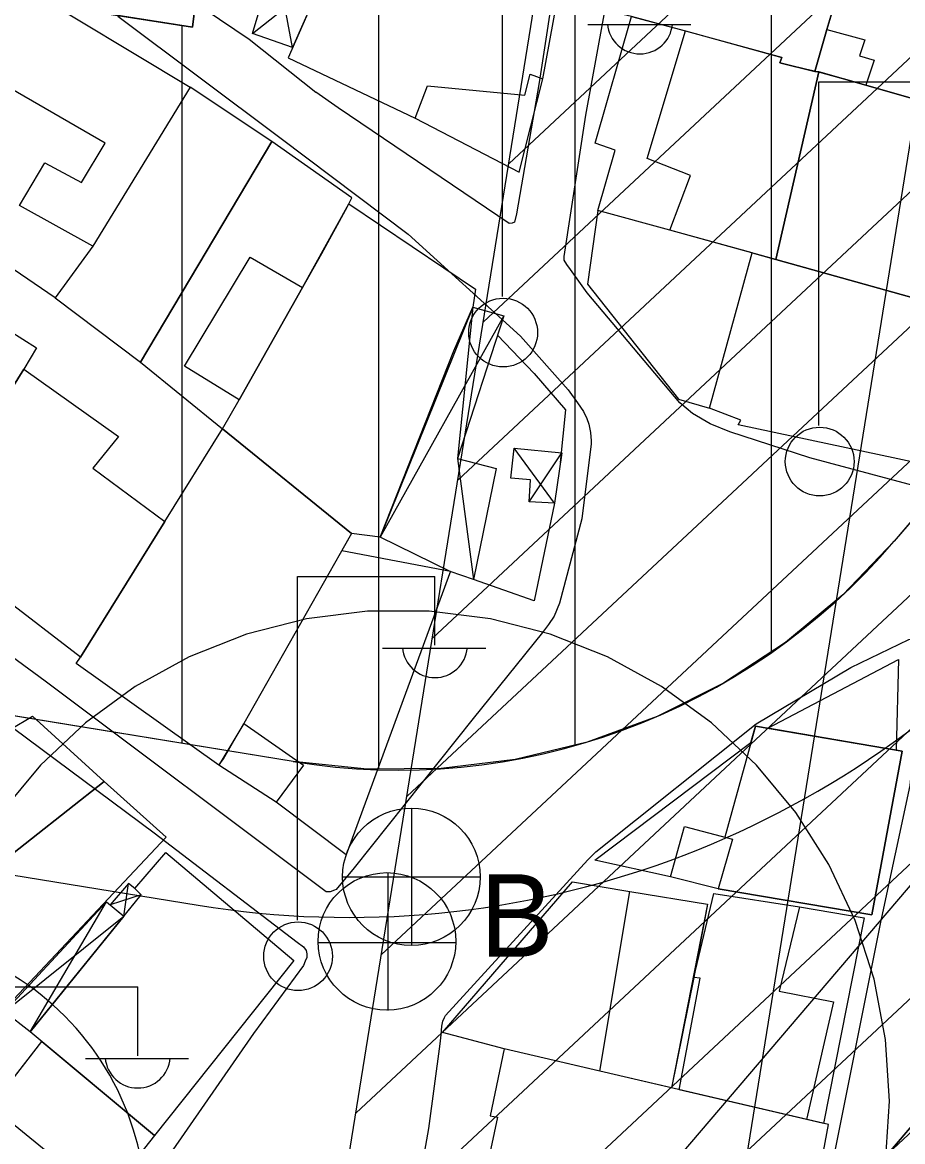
# Model space of a CAD drawing. Extents: x 417997 to 421451, y 4451742 to 4455216.
# Drawn here: x 419524.6 to 419569.5, y 4453173.3 to 4453230.3 of the extents above; entities that cross this region are included whole.
import ezdxf

# ---------------------------------------------------------------- set-up
doc = ezdxf.new("R2010")
doc.units = 0
for name, color, linetype in [('ADA', 7, 'Continuous'), ('ADAKENARI', 7, 'Continuous'), ('B_Mesken', 7, 'Continuous'), ('B_Sundurma', 7, 'Continuous'), ('B_Teras', 7, 'Continuous'), ('KALDIRIM', 7, 'Continuous'), ('KD_KAV_25', 7, 'Continuous'), ('PL_AYA_PARK_DINLENME', 7, 'Continuous'), ('PL_KON_MEV_350', 7, 'Continuous'), ('S_Elektrik_Diregi', 7, 'Continuous'), ('S_Rogar_Kapagi', 7, 'Continuous'), ('S_Rogar_Kapagi_Buski', 7, 'Continuous'), ('Sinir_Tel_bir_taraf', 7, 'Continuous'), ('TA_ENH_154', 7, 'Continuous'), ('TA_ENH_KORUMA', 7, 'Continuous'), ('TA_ENH_TARAMA', 7, 'Continuous'), ('TR_ORTAYOGUNKONUT', 7, 'Continuous'), ('Yol_Sose', 7, 'Continuous')]:
    doc.layers.add(name, color=color, linetype=linetype)

msp = doc.modelspace()

# ---------------------------------------------------------------- linework, layer by layer
at = {"layer": 'ADA'}
for p, q in [((419533.301, 4453230.038), (419538.271, 4453270.354)), ((419533.301, 4453230.038), (419538.271, 4453270.354)), ((419473.655, 4453239.427), (419533.301, 4453230.038)), ((419473.655, 4453239.427), (419533.301, 4453230.038))]:
    msp.add_line(p, q, dxfattribs=at)
at = {"layer": 'ADAKENARI'}
for p, q in [((419660.82, 4453311.511), (419569.02, 4453203.864)), ((419660.82, 4453311.511), (419569.02, 4453203.864)), ((419538.425, 4453192.648), (419256.318, 4453238.725)), ((419538.425, 4453192.648), (419256.318, 4453238.725)), ((419512.36, 4453106.601), (419622.453, 4453235.699)), ((419512.36, 4453106.601), (419622.453, 4453235.699))]:
    msp.add_line(p, q, dxfattribs=at)
msp.add_arc((419543.773, 4453225.394), 33.18, 260.7236, 319.5427, dxfattribs=at)
msp.add_arc((419543.773, 4453225.394), 33.18, 260.7236, 319.5427, dxfattribs=at)
at = {"layer": 'B_Mesken'}
for points in [[(419556.974, 4453240.569), (419565.951, 4453238.036), (419564.471, 4453231.882), (419566.051, 4453231.466), (419565.589, 4453229.922), (419564.99, 4453227.792), (419563.204, 4453228.227), (419563.299, 4453228.508), (419558.287, 4453229.883), (419555.644, 4453230.589), (419554.988, 4453230.739)], [(419540.159, 4453233.016), (419538.167, 4453228.492), (419544.634, 4453225.412), (419549.936, 4453222.669), (419551.143, 4453227.419), (419551.845, 4453231.303), (419543.917, 4453232.452)], [(419519.235, 4453223.224), (419522.08, 4453228.035), (419524.541, 4453232.196), (419533.192, 4453226.992), (419528.228, 4453218.901), (419526.311, 4453216.27), (419518.219, 4453221.774), (419519.235, 4453223.224)], [(419566.051, 4453231.466), (419566.303, 4453232.411), (419575.956, 4453229.86), (419574.803, 4453225.028), (419567.579, 4453227.092), (419565.191, 4453227.77), (419564.99, 4453227.792), (419565.589, 4453229.922)], [(419553.929, 4453220.709), (419554.823, 4453223.783), (419553.794, 4453224.147), (419555.644, 4453230.589), (419558.4, 4453229.852), (419563.299, 4453228.508), (419563.204, 4453228.227), (419564.99, 4453227.792), (419565.191, 4453227.77), (419562.995, 4453218.218), (419557.603, 4453219.716)], [(419574.803, 4453225.028), (419572.728, 4453215.504), (419562.995, 4453218.218), (419565.191, 4453227.77), (419567.579, 4453227.092)], [(419526.311, 4453216.27), (419530.661, 4453212.978), (419537.338, 4453224.226), (419533.192, 4453226.992), (419528.228, 4453218.901)], [(419530.661, 4453212.978), (419534.835, 4453209.583), (419535.678, 4453211.076), (419539.882, 4453218.528), (419541.186, 4453220.921), (419541.413, 4453221.363), (419537.338, 4453224.226)], [(419534.835, 4453209.583), (419535.678, 4453211.076), (419538.9, 4453216.786), (419541.253, 4453221.052), (419547.709, 4453216.707), (419547.565, 4453215.785), (419542.86, 4453204.079), (419541.392, 4453204.259)], [(419553.929, 4453220.709), (419553.409, 4453216.952), (419558.035, 4453211.105), (419559.619, 4453210.651), (419561.787, 4453218.554), (419557.603, 4453219.716)], [(419516.987, 4453219.01), (419525.368, 4453213.71), (419524.724, 4453212.625), (419519.469, 4453204.208), (419519.056, 4453203.563), (419511.251, 4453209.614), (419511.851, 4453210.439), (419511.635, 4453210.685), (419515.67, 4453216.917)], [(419562.995, 4453218.218), (419572.728, 4453215.504), (419571.034, 4453207.674), (419561.079, 4453209.795), (419561.217, 4453210.037), (419559.619, 4453210.651), (419561.787, 4453218.554), (419562.995, 4453218.218)], [(419524.724, 4453212.625), (419529.538, 4453209.207), (419528.229, 4453207.583), (419531.898, 4453204.869), (419527.594, 4453197.97), (419519.469, 4453204.208)], [(419540.902, 4453203.393), (419546.428, 4453202.349), (419541.129, 4453187.9), (419537.562, 4453190.571), (419534.643, 4453192.462), (419527.373, 4453197.646), (419527.594, 4453197.97), (419531.898, 4453204.869), (419534.835, 4453209.583), (419541.392, 4453204.259)], [(419569.116, 4453193.23), (419562.593, 4453194.341), (419569.244, 4453197.838)], [(419524.022, 4453194.281), (419525.149, 4453194.958), (419528.803, 4453191.625), (419523.248, 4453187.244), (419518.618, 4453183.565), (419514.322, 4453187.746), (419516.679, 4453189.41), (419519.695, 4453191.545), (419519.941, 4453191.682), (419524.022, 4453194.281)], [(419557.637, 4453186.774), (419553.779, 4453187.624), (419561.732, 4453193.626), (419561.96, 4453194.449), (419569.424, 4453193.177), (419567.876, 4453184.839), (419560.06, 4453186.167)], [(419528.803, 4453191.625), (419531.967, 4453188.805), (419523.67, 4453179.973), (419518.936, 4453183.817), (419523.248, 4453187.244)], [(419531.373, 4453173.606), (419525.039, 4453178.877), (419530.687, 4453185.868), (419530.361, 4453186.177), (419531.944, 4453188.02), (419538.464, 4453182.513)], [(419554.037, 4453176.878), (419549.176, 4453178.013), (419546.022, 4453178.856), (419552.646, 4453186.526), (419555.57, 4453186.034), (419559.516, 4453185.386), (419557.691, 4453176.025)], [(419564.197, 4453185.252), (419567.495, 4453184.689), (419565.42, 4453174.22), (419564.563, 4453174.42), (419558.085, 4453175.933), (419559.147, 4453181.622), (419558.819, 4453181.645), (419559.843, 4453185.928)], [(419528.819, 4453170.375), (419523.44, 4453162.865), (419517.473, 4453167.415), (419520.768, 4453171.605), (419519.838, 4453172.27), (419522.511, 4453176.113), (419523.362, 4453175.48), (419525.625, 4453178.39), (419531.373, 4453173.606)], [(419558.232, 4453161.062), (419563.077, 4453160.128), (419565.677, 4453174.16), (419549.176, 4453178.013), (419548.459, 4453174.6), (419548.823, 4453174.539), (419546.523, 4453163.696), (419552.162, 4453162.561), (419552.129, 4453162.392)]]:
    msp.add_lwpolyline(points, close=True, dxfattribs=at)
at = {"layer": 'B_Sundurma'}
for p, q in [((419538.398, 4453229.017), (419537.536, 4453233.67)), ((419536.36, 4453229.72), (419539.976, 4453232.6)), ((419547.565, 4453215.785), (419546.787, 4453208.081)), ((419549.153, 4453215.347), (419542.86, 4453204.079)), ((419551.726, 4453205.801), (419549.683, 4453208.613)), ((419546.787, 4453208.081), (419547.611, 4453201.912)), ((419550.434, 4453205.882), (419552.097, 4453208.368)), ((419529.803, 4453184.774), (419530.036, 4453186.436)), ((419530.687, 4453185.868), (419529.103, 4453185.352)), ((419525.039, 4453178.877), (419528.922, 4453185.503)), ((419523.733, 4453179.901), (419529.803, 4453184.774))]:
    msp.add_line(p, q, dxfattribs=at)
for points in [[(419538.398, 4453229.017), (419536.36, 4453229.72), (419537.536, 4453233.67), (419539.976, 4453232.6)], [(419547.565, 4453215.785), (419549.153, 4453215.347), (419546.787, 4453208.081), (419548.755, 4453207.577), (419547.611, 4453201.912), (419546.425, 4453202.33), (419542.86, 4453204.079), (419546.613, 4453213.565)], [(419551.726, 4453205.801), (419550.434, 4453205.882), (419550.505, 4453206.998), (419549.508, 4453207.076), (419549.683, 4453208.613), (419552.097, 4453208.368)], [(419529.803, 4453184.774), (419530.687, 4453185.868), (419530.687, 4453185.868), (419530.361, 4453186.177), (419530.036, 4453186.436), (419529.103, 4453185.352)], [(419525.039, 4453178.877), (419523.733, 4453179.901), (419528.922, 4453185.503), (419529.803, 4453184.774)]]:
    msp.add_lwpolyline(points, close=True, dxfattribs=at)
at = {"layer": 'B_Teras'}
for points in [[(419540.159, 4453233.016), (419538.167, 4453228.492), (419544.634, 4453225.412), (419545.272, 4453227.055), (419550.213, 4453226.591), (419550.493, 4453227.644), (419551.143, 4453227.419), (419551.845, 4453231.303), (419543.917, 4453232.452)], [(419522.08, 4453228.035), (419524.541, 4453232.196), (419533.192, 4453226.992), (419528.228, 4453218.901), (419524.493, 4453220.965), (419525.785, 4453223.138), (419527.648, 4453222.136), (419528.854, 4453224.138)], [(419556.456, 4453223.366), (419558.4, 4453229.852), (419563.299, 4453228.508), (419563.286, 4453228.469), (419563.204, 4453228.227), (419563.673, 4453228.113), (419565.191, 4453227.77), (419562.995, 4453218.218), (419557.603, 4453219.716), (419558.658, 4453222.49)], [(419565.364, 4453227.701), (419564.99, 4453227.792), (419565.589, 4453229.922), (419567.533, 4453229.403), (419567.255, 4453228.585), (419568, 4453228.366), (419567.579, 4453227.092)], [(419535.678, 4453211.076), (419532.89, 4453212.785), (419536.241, 4453218.327), (419538.9, 4453216.786)], [(419534.835, 4453209.583), (419541.392, 4453204.259), (419535.923, 4453194.589), (419534.643, 4453192.462), (419527.373, 4453197.646), (419527.594, 4453197.97), (419531.898, 4453204.869)], [(419535.923, 4453194.589), (419538.95, 4453192.47), (419537.562, 4453190.571), (419534.643, 4453192.462), (419534.88, 4453192.79)], [(419560.06, 4453186.167), (419567.876, 4453184.839), (419569.424, 4453193.177), (419561.96, 4453194.449), (419560.397, 4453188.795), (419560.784, 4453188.69)], [(419557.637, 4453186.774), (419558.346, 4453189.348), (419560.784, 4453188.69), (419560.06, 4453186.167)], [(419554.037, 4453176.878), (419555.57, 4453186.034), (419559.516, 4453185.386), (419558.819, 4453181.645), (419557.691, 4453176.025)], [(419564.563, 4453174.42), (419558.085, 4453175.933), (419559.147, 4453181.622), (419558.819, 4453181.645), (419559.843, 4453185.928), (419564.197, 4453185.252), (419563.159, 4453180.96), (419565.925, 4453180.411)], [(419531.373, 4453173.606), (419528.819, 4453170.375), (419523.05, 4453175.079), (419525.625, 4453178.39)]]:
    msp.add_lwpolyline(points, close=True, dxfattribs=at)
at = {"layer": 'KALDIRIM'}
for p, q in [((419505.727, 4453111.152), (419625.6, 4453251.718)), ((419505.727, 4453111.152), (419625.6, 4453251.718)), ((419389.848, 4453208.809), (419533.584, 4453185.332)), ((419389.848, 4453208.809), (419533.584, 4453185.332))]:
    msp.add_line(p, q, dxfattribs=at)
for centre, radius, start, end in [((419541.251, 4453232.273), 47.563, 260.7236, 319.5427), ((419541.251, 4453232.273), 47.563, 260.7236, 319.5427), ((419516.778, 4453169.672), 14.165, 331.5469, 80.7236), ((419516.778, 4453169.672), 14.165, 331.5469, 80.7236)]:
    msp.add_arc(centre, radius, start, end, dxfattribs=at)
at = {"layer": 'KD_KAV_25'}
for p, q in [((419542.214, 4453200.306), (419539.099, 4453199.913)), ((419542.214, 4453200.306), (419539.099, 4453199.913)), ((419545.353, 4453200.306), (419542.214, 4453200.306)), ((419545.353, 4453200.306), (419542.214, 4453200.306)), ((419548.468, 4453199.913), (419545.353, 4453200.306)), ((419548.468, 4453199.913), (419545.353, 4453200.306)), ((419539.099, 4453199.913), (419536.058, 4453199.132)), ((419539.099, 4453199.913), (419536.058, 4453199.132)), ((419551.509, 4453199.132), (419548.468, 4453199.913)), ((419551.509, 4453199.132), (419548.468, 4453199.913)), ((419536.058, 4453199.132), (419533.139, 4453197.976)), ((419536.058, 4453199.132), (419533.139, 4453197.976)), ((419554.428, 4453197.976), (419551.509, 4453199.132)), ((419554.428, 4453197.976), (419551.509, 4453199.132)), ((419533.139, 4453197.976), (419530.388, 4453196.464)), ((419533.139, 4453197.976), (419530.388, 4453196.464)), ((419557.179, 4453196.464), (419554.428, 4453197.976)), ((419557.179, 4453196.464), (419554.428, 4453197.976)), ((419530.388, 4453196.464), (419527.848, 4453194.618)), ((419530.388, 4453196.464), (419527.848, 4453194.618)), ((419559.719, 4453194.618), (419557.179, 4453196.464)), ((419559.719, 4453194.618), (419557.179, 4453196.464)), ((419527.848, 4453194.618), (419525.559, 4453192.469)), ((419527.848, 4453194.618), (419525.559, 4453192.469)), ((419562.008, 4453192.469), (419559.719, 4453194.618)), ((419562.008, 4453192.469), (419559.719, 4453194.618)), ((419525.559, 4453192.469), (419523.558, 4453190.05)), ((419525.559, 4453192.469), (419523.558, 4453190.05)), ((419564.009, 4453190.05), (419562.008, 4453192.469)), ((419564.009, 4453190.05), (419562.008, 4453192.469)), ((419565.691, 4453187.399), (419564.009, 4453190.05)), ((419565.691, 4453187.399), (419564.009, 4453190.05)), ((419567.028, 4453184.559), (419565.691, 4453187.399)), ((419567.028, 4453184.559), (419565.691, 4453187.399)), ((419567.998, 4453181.573), (419567.028, 4453184.559)), ((419567.998, 4453181.573), (419567.028, 4453184.559)), ((419568.586, 4453178.489), (419567.998, 4453181.573)), ((419568.586, 4453178.489), (419567.998, 4453181.573)), ((419568.783, 4453175.356), (419568.586, 4453178.489)), ((419568.783, 4453175.356), (419568.586, 4453178.489)), ((419568.586, 4453172.222), (419568.783, 4453175.356)), ((419568.586, 4453172.222), (419568.783, 4453175.356))]:
    msp.add_line(p, q, dxfattribs=at)
at = {"layer": 'PL_AYA_PARK_DINLENME'}
msp.add_lwpolyline([(419472.551, 4453274.22), (419538.271, 4453270.354), (419533.301, 4453230.038), (419473.655, 4453239.427)], close=True, dxfattribs=at)
msp.add_lwpolyline([(419472.551, 4453274.22), (419538.271, 4453270.354), (419533.301, 4453230.038), (419473.655, 4453239.427)], close=True, dxfattribs=at)
at = {"layer": 'PL_KON_MEV_350'}
for points in [[(419660.82, 4453311.511), (419569.02, 4453203.864), (419566.405, 4453201.13), (419563.496, 4453198.712), (419560.331, 4453196.641), (419556.951, 4453194.943), (419553.4, 4453193.641), (419549.723, 4453192.751), (419545.969, 4453192.286), (419542.186, 4453192.252), (419538.425, 4453192.648), (419256.318, 4453238.725)], [(419473.655, 4453239.427), (419533.301, 4453230.038), (419538.271, 4453270.354)], [(419823.627, 4453240.148), (419822.565, 4453223.702), (419795.483, 4453226.221), (419799.027, 4453156.869), (419756.504, 4453159.4), (419758.023, 4453124.471), (419816.158, 4453124.471), (419809.709, 4453024.608), (419799.347, 4453012.271), (419707.401, 4453034.871), (419706.895, 4453052.588), (419682.596, 4453052.082), (419684.115, 4453033.858), (419707.401, 4453034.871), (419799.347, 4453012.271), (419560.39, 4452954.317), (419542.266, 4452957.376), (419468.571, 4453004.865), (419464.929, 4453019.074), (419512.36, 4453106.601), (419622.453, 4453235.699), (419667.916, 4453224.196), (419710.945, 4453222.677), (419709.932, 4453261.656)]]:
    msp.add_lwpolyline(points, dxfattribs=at)
at = {"layer": 'S_Elektrik_Diregi'}
for p, q in [((419549.081, 4453216.329), (419549.081, 4453233.829)), ((419553.421, 4453230.189), (419558.671, 4453230.189)), ((419565.194, 4453209.762), (419565.194, 4453227.262)), ((419565.194, 4453227.262), (419572.194, 4453227.262)), ((419538.64, 4453184.567), (419538.64, 4453202.067)), ((419538.64, 4453202.067), (419545.64, 4453202.067)), ((419545.64, 4453198.567), (419545.64, 4453202.067)), ((419542.98, 4453198.427), (419548.23, 4453198.427)), ((419523.512, 4453181.169), (419530.512, 4453181.169)), ((419530.512, 4453177.669), (419530.512, 4453181.169)), ((419527.852, 4453177.529), (419533.102, 4453177.529))]:
    msp.add_line(p, q, dxfattribs=at)
for centre in [(419549.117, 4453214.494), (419565.23, 4453207.926), (419538.676, 4453182.731)]:
    msp.add_circle(centre, 1.75, dxfattribs=at)
for centre in [(419556.082, 4453230.342), (419545.641, 4453198.579), (419530.513, 4453177.682)]:
    msp.add_arc(centre, 1.658, 184.8384, 355.1464, dxfattribs=at)
at = {"layer": 'S_Rogar_Kapagi'}
for p, q in [((419543.256, 4453179.962), (419543.256, 4453186.962)), ((419539.686, 4453183.427), (419546.687, 4453183.427))]:
    msp.add_line(p, q, dxfattribs=at)
msp.add_circle((419543.203, 4453183.49), 3.5, dxfattribs=at)
at = {"layer": 'S_Rogar_Kapagi_Buski'}
for p, q in [((419544.443, 4453190.274), (419544.443, 4453183.274)), ((419540.943, 4453186.774), (419547.943, 4453186.774))]:
    msp.add_line(p, q, dxfattribs=at)
msp.add_circle((419544.443, 4453186.774), 3.5, dxfattribs=at)
at = {"layer": 'Sinir_Tel_bir_taraf'}
for points in [[(419548.833, 4453214.363), (419550.687, 4453212.412), (419552.294, 4453210.556), (419552.026, 4453207.876)], [(419551.726, 4453205.801), (419550.697, 4453200.839), (419547.611, 4453201.912)]]:
    msp.add_lwpolyline(points, dxfattribs=at)
at = {"layer": 'TA_ENH_154'}
msp.add_lwpolyline([(421244.229, 4452871.733), (420603.453, 4452866.932), (420104.111, 4452747.147), (419709.07, 4452649.72), (419353.297, 4452559.565), (419284.532, 4452601.288), (419287.681, 4452599.871), (419484.079, 4452691.722), (419833.947, 4454863.938), (419862.826, 4455014.236)], dxfattribs=at)
msp.add_lwpolyline([(421244.229, 4452871.733), (420603.453, 4452866.932), (420104.111, 4452747.147), (419709.07, 4452649.72), (419353.297, 4452559.565), (419284.532, 4452601.288), (419287.681, 4452599.871), (419484.079, 4452691.722), (419833.947, 4454863.938), (419862.826, 4455014.236)], dxfattribs=at)
at = {"layer": 'TA_ENH_KORUMA'}
msp.add_line((419466.015, 4452705.355), (419814.248, 4454867.416), dxfattribs=at)
msp.add_line((419466.015, 4452705.355), (419814.248, 4454867.416), dxfattribs=at)
at = {"layer": 'TA_ENH_TARAMA'}
for p, q in [((419549.401, 4453223.088), (419597.101, 4453267.667)), ((419549.401, 4453223.088), (419597.101, 4453267.667)), ((419548.103, 4453215.031), (419595.803, 4453259.61)), ((419548.103, 4453215.031), (419595.803, 4453259.61)), ((419546.806, 4453206.974), (419594.505, 4453251.553)), ((419546.806, 4453206.974), (419594.505, 4453251.553)), ((419545.508, 4453198.917), (419593.208, 4453243.496)), ((419545.508, 4453198.917), (419593.208, 4453243.496)), ((419544.21, 4453190.86), (419591.91, 4453235.438)), ((419544.21, 4453190.86), (419591.91, 4453235.438)), ((419542.913, 4453182.803), (419590.612, 4453227.381)), ((419542.913, 4453182.803), (419590.612, 4453227.381)), ((419541.615, 4453174.746), (419589.315, 4453219.324)), ((419541.615, 4453174.746), (419589.315, 4453219.324)), ((419540.317, 4453166.688), (419588.017, 4453211.267)), ((419540.317, 4453166.688), (419588.017, 4453211.267)), ((419539.02, 4453158.631), (419586.719, 4453203.21)), ((419539.02, 4453158.631), (419586.719, 4453203.21)), ((419537.722, 4453150.574), (419585.421, 4453195.153)), ((419537.722, 4453150.574), (419585.421, 4453195.153)), ((419536.424, 4453142.517), (419584.124, 4453187.096)), ((419536.424, 4453142.517), (419584.124, 4453187.096))]:
    msp.add_line(p, q, dxfattribs=at)
at = {"layer": 'TR_ORTAYOGUNKONUT'}
for p, q in [((419562.78, 4453198.243), (419562.78, 4453317.754)), ((419562.78, 4453198.243), (419562.78, 4453317.754)), ((419552.78, 4453193.491), (419552.78, 4453308.464)), ((419552.78, 4453193.491), (419552.78, 4453308.464)), ((419542.78, 4453192.257), (419542.78, 4453305.767)), ((419542.78, 4453192.257), (419542.78, 4453305.767)), ((419532.78, 4453193.57), (419532.78, 4453230.12)), ((419532.78, 4453193.57), (419532.78, 4453230.12))]:
    msp.add_line(p, q, dxfattribs=at)
at = {"layer": 'Yol_Sose'}
for points in [[(419563.463, 4453300.177), (419559.701, 4453283.934), (419557.351, 4453270.233), (419555.188, 4453255.385), (419553.575, 4453244.368), (419550.952, 4453227.227), (419549.789, 4453220.538), (419549.689, 4453220.111), (419549.575, 4453220.06), (419549.42, 4453220.049), (419540.71, 4453225.942), (419539.587, 4453226.741)], [(419489.105, 4453245.729), (419489.021, 4453244.027), (419489.098, 4453243.775), (419489.275, 4453243.584), (419489.477, 4453243.493), (419489.911, 4453243.453), (419495.084, 4453242.776), (419503.853, 4453241.907), (419507.37, 4453241.615), (419510.317, 4453241.317), (419514.011, 4453240.725), (419518.25, 4453239.753), (419520.423, 4453239.039), (419522.265, 4453238.161), (419527.228, 4453235.499), (419536.195, 4453229.429)], [(419577.288, 4453235.516), (419575.716, 4453227.461), (419573.269, 4453216.6), (419571.421, 4453207.534), (419571.178, 4453206.549), (419571.105, 4453206.477), (419570.934, 4453206.448), (419570.934, 4453206.448), (419564.728, 4453208.106), (419560.649, 4453209.432), (419559.658, 4453209.839), (419558.75, 4453210.372), (419558.11, 4453210.918), (419553.387, 4453216.509), (419552.542, 4453217.703), (419552.357, 4453217.962), (419552.229, 4453218.186), (419552.215, 4453218.364), (419553.319, 4453225.573), (419555.915, 4453239.786)], [(419529.505, 4453230.603), (419537.819, 4453224.378), (419544.281, 4453219.51), (419549.994, 4453214.312), (419552.424, 4453211.571), (419552.907, 4453210.921), (419553.21, 4453210.466), (419553.384, 4453210.125), (419553.481, 4453209.835), (419553.561, 4453209.4), (419553.594, 4453208.983), (419553.6, 4453208.827)], [(419536.195, 4453229.429), (419539.587, 4453226.741)], [(419553.6, 4453208.827), (419553.116, 4453205.01), (419551.977, 4453200.71), (419551.714, 4453200.049), (419551.428, 4453199.627), (419551.116, 4453199.225), (419547.587, 4453194.844), (419541.526, 4453187.23), (419540.617, 4453186.14), (419540.527, 4453186.096), (419540.308, 4453186.02), (419540.207, 4453186.005), (419540.104, 4453186.021), (419525.796, 4453196.748), (419512.208, 4453206.724), (419502.553, 4453214.797), (419497.293, 4453218.97), (419494.761, 4453220.718), (419491.989, 4453222.677), (419491.171, 4453223.144), (419490.215, 4453223.588), (419488.45, 4453224.084), (419483.548, 4453225.193), (419476.422, 4453226.721)], [(419545.961, 4453178.73), (419545.999, 4453179.174), (419546.045, 4453179.421), (419546.124, 4453179.62), (419546.177, 4453179.717), (419553.431, 4453187.65), (419553.838, 4453188.05), (419562.003, 4453194.576), (419566.809, 4453197.441), (419569.762, 4453198.858), (419569.919, 4453198.892), (419570.054, 4453198.879), (419570.114, 4453198.824), (419570.229, 4453198.607), (419570.229, 4453198.607), (419570.146, 4453194.75), (419569.822, 4453191.428), (419568.323, 4453184.467), (419565.657, 4453171.132)], [(419519.863, 4453197.561), (419531.349, 4453189.018), (419538.628, 4453183.458), (419538.946, 4453183.208), (419539.088, 4453183.034), (419539.124, 4453182.854), (419539.117, 4453182.704), (419539.115, 4453182.672), (419539.045, 4453182.476), (419538.952, 4453182.263), (419536.414, 4453178.807), (419531.268, 4453171.383), (419524.784, 4453162.204), (419524.336, 4453161.523)], [(419541.633, 4453155.025), (419543.719, 4453164.821), (419545.336, 4453173.954), (419545.903, 4453178.27), (419545.961, 4453178.73)]]:
    msp.add_lwpolyline(points, dxfattribs=at)

# ---------------------------------------------------------------- texts
at = {"layer": 'S_Rogar_Kapagi_Buski'}
msp.add_text('B', height=4.2, dxfattribs=at).set_placement((419547.943, 4453182.71))

doc.saveas('drawing.dxf')
